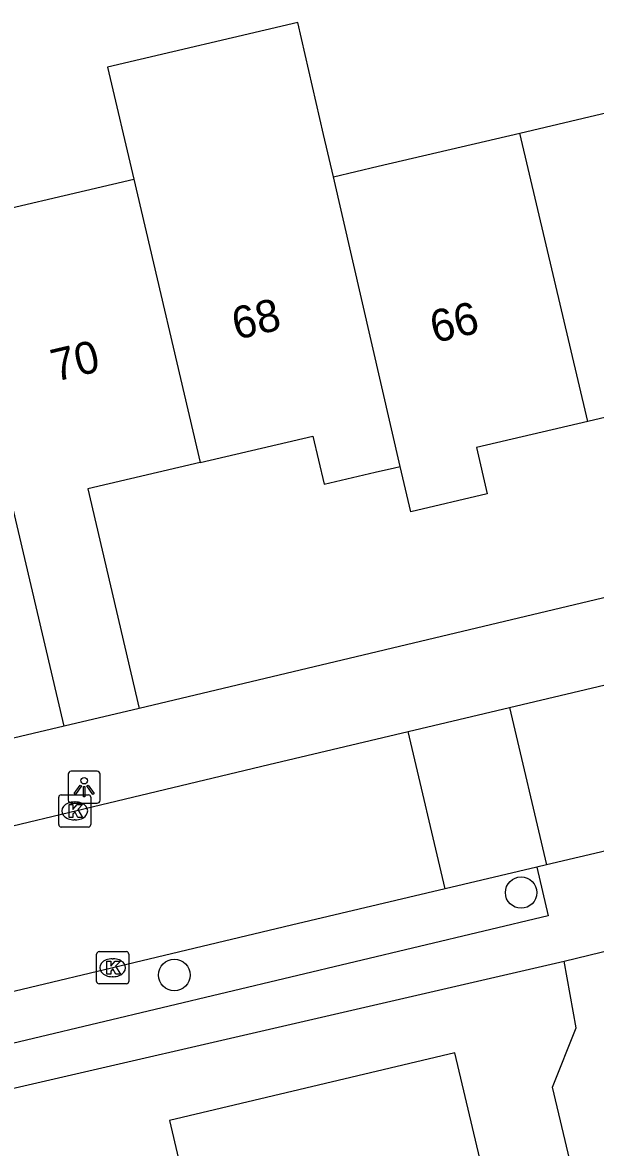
# Model space of a CAD drawing. Extents: x 158474 to 159560, y 388525 to 389605.
# Drawn here: x 159385.81 to 159403.64, y 388678.16 to 388713.14 of the extents above; entities that cross this region are included whole.
import ezdxf

# ---------------------------------------------------------------- set-up
doc = ezdxf.new("R2010")
doc.units = 0
for name, color, linetype in [('IMGEO_Boom', 7, 'Continuous'), ('IMGEO_Kolk', 7, 'Continuous'), ('IMGEO_Lichtpunt', 7, 'Continuous'), ('IMGEO_Pand', 7, 'Continuous'), ('IMGEO_Pand_nummerreeks', 7, 'Continuous'), ('IMGEO_Rijbaan_lokaal_open', 7, 'Continuous'), ('IMGEO_Voetpad_open', 7, 'Continuous')]:
    doc.layers.add(name, color=color, linetype=linetype)

msp = doc.modelspace()

# ---------------------------------------------------------------- linework, layer by layer
at = {"layer": 'IMGEO_Boom'}
for centre in [(159401.327, 388686.086), (159390.535, 388683.522)]:
    msp.add_circle(centre, 0.489, dxfattribs=at)
at = {"layer": 'IMGEO_Kolk'}
for p, q in [((159386.936, 388688.198), (159386.936, 388689.05)), ((159387.011, 388689.124), (159387.863, 388689.124)), ((159387.937, 388689.05), (159387.937, 388688.198)), ((159387.424, 388688.904), (159387.449, 388688.904)), ((159387.447, 388688.344), (159387.422, 388688.344)), ((159387.863, 388688.124), (159387.011, 388688.124)), ((159388.117, 388683.323), (159388.117, 388684.175)), ((159388.192, 388684.249), (159389.044, 388684.249)), ((159389.118, 388684.175), (159389.118, 388683.323)), ((159388.605, 388684.029), (159388.63, 388684.029)), ((159388.628, 388683.469), (159388.603, 388683.469)), ((159389.044, 388683.249), (159388.192, 388683.249))]:
    msp.add_line(p, q, dxfattribs=at)
for points in [[(159386.936, 388688.198), (159386.936, 388689.05)], [(159387.011, 388689.124), (159387.863, 388689.124)], [(159387.937, 388689.05), (159387.937, 388688.198)], [(159387.257, 388688.824), (159387.38, 388688.824), (159387.38, 388688.673), (159387.51, 388688.824), (159387.674, 388688.824), (159387.528, 388688.673), (159387.681, 388688.424), (159387.529, 388688.424), (159387.444, 388688.588), (159387.38, 388688.521), (159387.38, 388688.424), (159387.257, 388688.424), (159387.257, 388688.824)], [(159387.863, 388688.124), (159387.011, 388688.124)], [(159388.117, 388683.323), (159388.117, 388684.175)], [(159388.192, 388684.249), (159389.044, 388684.249)], [(159389.118, 388684.175), (159389.118, 388683.323)], [(159388.438, 388683.949), (159388.561, 388683.949), (159388.561, 388683.798), (159388.691, 388683.949), (159388.855, 388683.949), (159388.709, 388683.798), (159388.862, 388683.549), (159388.71, 388683.549), (159388.625, 388683.713), (159388.561, 388683.646), (159388.561, 388683.549), (159388.438, 388683.549), (159388.438, 388683.949)], [(159389.044, 388683.249), (159388.192, 388683.249)]]:
    msp.add_lwpolyline(points, dxfattribs=at)
for centre, start, end in [((159387.013, 388689.048), 91.552, 178.448), ((159387.013, 388689.048), 91.552, 178.448), ((159387.861, 388689.048), 1.552, 88.448), ((159387.861, 388689.048), 1.552, 88.448), ((159387.013, 388688.2), 181.552, 268.448), ((159387.013, 388688.2), 181.552, 268.448), ((159387.861, 388688.2), 271.552, 358.448), ((159387.861, 388688.2), 271.552, 358.448), ((159388.194, 388684.173), 91.552, 178.448), ((159388.194, 388684.173), 91.552, 178.448), ((159389.042, 388684.173), 1.552, 88.448), ((159389.042, 388684.173), 1.552, 88.448), ((159388.194, 388683.325), 181.552, 268.448), ((159388.194, 388683.325), 181.552, 268.448), ((159389.042, 388683.325), 271.552, 358.448), ((159389.042, 388683.325), 271.552, 358.448)]:
    msp.add_arc(centre, 0.0765, start, end, dxfattribs=at)
for centre, major_axis, ratio, start_param, end_param in [((159387.423, 388688.624), (-0.387, 0.002), 0.722429, 4.712389, 7.853982), ((159387.448, 388688.624), (-0.39, 0.002), 0.717154, 1.570796, 4.712389), ((159388.604, 388683.749), (-0.387, 0.002), 0.722429, 4.712389, 7.853982), ((159388.629, 388683.749), (-0.39, 0.002), 0.717154, 1.570796, 4.712389)]:
    msp.add_ellipse(centre, major_axis=major_axis, ratio=ratio, start_param=start_param, end_param=end_param, dxfattribs=at)
at = {"layer": 'IMGEO_Lichtpunt'}
for p, q in [((159387.23, 388689.765), (159387.23, 388688.958)), ((159387.23, 388689.765), (159387.23, 388688.958)), ((159388.132, 388689.86), (159387.324, 388689.86)), ((159388.132, 388689.86), (159387.324, 388689.86)), ((159388.226, 388688.958), (159388.226, 388689.765)), ((159388.226, 388688.958), (159388.226, 388689.765)), ((159387.324, 388688.864), (159388.132, 388688.864)), ((159387.324, 388688.864), (159388.132, 388688.864))]:
    msp.add_line(p, q, dxfattribs=at)
for points in [[(159387.604, 388689.429), (159387.643, 388689.401), (159387.455, 388689.139), (159387.417, 388689.166), (159387.604, 388689.429)], [(159387.706, 388689.381), (159387.753, 388689.381), (159387.753, 388689.059), (159387.706, 388689.059), (159387.706, 388689.381)], [(159387.816, 388689.401), (159387.854, 388689.428), (159388.041, 388689.166), (159388.002, 388689.138), (159387.816, 388689.401)]]:
    msp.add_lwpolyline(points, dxfattribs=at)
msp.add_circle((159387.729, 388689.563), 0.0994, dxfattribs=at)
for centre, start, end in [((159387.324, 388689.765), 90, 180), ((159387.324, 388689.765), 90, 180), ((159388.132, 388689.765), 0, 90), ((159388.132, 388689.765), 0, 90), ((159387.324, 388688.958), 180, 270), ((159387.324, 388688.958), 180, 270), ((159388.132, 388688.958), 270, 0), ((159388.132, 388688.958), 270, 360)]:
    msp.add_arc(centre, 0.0946, start, end, dxfattribs=at)
at = {"layer": 'IMGEO_Pand'}
for points in [[(159395.487, 388708.339), (159395.182, 388709.657), (159394.378, 388713.137), (159388.455, 388711.747), (159389.271, 388708.269)], [(159401.286, 388709.701), (159405.801, 388710.761), (159406.941, 388711.029), (159407.119, 388711.071)], [(159395.487, 388708.339), (159396.879, 388708.666), (159401.286, 388709.701)], [(159403.401, 388700.734), (159401.286, 388709.701)], [(159383.428, 388706.896), (159389.271, 388708.269)], [(159389.271, 388708.269), (159391.339, 388699.456)], [(159397.567, 388699.337), (159395.487, 388708.339)], [(159387.108, 388691.257), (159383.428, 388706.896)], [(159409.199, 388702.132), (159409.534, 388700.695), (159407.244, 388700.157), (159406.915, 388701.559), (159403.401, 388700.734)], [(159403.401, 388700.734), (159399.934, 388699.92), (159400.272, 388698.481), (159397.894, 388697.922), (159397.567, 388699.337)], [(159391.339, 388699.456), (159394.846, 388700.28), (159395.198, 388698.78), (159396.788, 388699.153), (159397.39, 388699.295), (159397.567, 388699.337)], [(159391.339, 388699.456), (159387.841, 388698.634), (159389.445, 388691.806)], [(159389.445, 388691.806), (159387.108, 388691.257)], [(159387.108, 388691.257), (159384.774, 388690.709)], [(159402.185, 388675.29), (159401.594, 388677.762), (159400.135, 388677.429), (159399.261, 388681.103), (159390.38, 388678.996), (159391.827, 388672.86), (159393.273, 388673.199)]]:
    msp.add_lwpolyline(points, dxfattribs=at)
at = {"layer": 'IMGEO_Rijbaan_lokaal_open'}
for points in [[(159400.968, 388691.843), (159412.576, 388694.588), (159424.854, 388697.543), (159426.198, 388698.035)], [(159397.815, 388691.098), (159400.968, 388691.843)], [(159400.968, 388691.843), (159402.12, 388686.945)], [(159379.269, 388686.667), (159393.476, 388690.072), (159397.815, 388691.098)], [(159398.967, 388686.202), (159397.815, 388691.098)], [(159409.757, 388688.743), (159402.12, 388686.945)], [(159402.12, 388686.945), (159401.813, 388686.872)], [(159401.813, 388686.872), (159398.967, 388686.202)], [(159398.967, 388686.202), (159394.184, 388685.076), (159380.445, 388681.796)], [(159402.664, 388683.954), (159410.645, 388685.894)], [(159410.572, 388650.052), (159409.991, 388652.328), (159408.599, 388653.311), (159407.514, 388657.915), (159409.883, 388662.437), (159407.294, 388672.955), (159403.331, 388675.717), (159402.307, 388680.032), (159403.035, 388681.876), (159402.664, 388683.954)]]:
    msp.add_lwpolyline(points, dxfattribs=at)
at = {"layer": 'IMGEO_Voetpad_open'}
for points in [[(159419.808, 388699.029), (159389.445, 388691.806)], [(159401.813, 388686.872), (159402.173, 388685.359), (159378.129, 388679.645), (159377.701, 388681.449)], [(159377.75, 388678.214), (159402.664, 388683.954)]]:
    msp.add_lwpolyline(points, dxfattribs=at)

# ---------------------------------------------------------------- texts
at = {"layer": 'IMGEO_Pand_nummerreeks'}
for s, rotation, p in [('68', 13.3213, (159392.466, 388703.267)), ('66', 13.3213, (159398.632, 388703.166)), ('70', 13.3214, (159386.83, 388701.966))]:
    msp.add_text(s, height=1, rotation=rotation, dxfattribs=at).set_placement(p)

doc.saveas('drawing.dxf')
